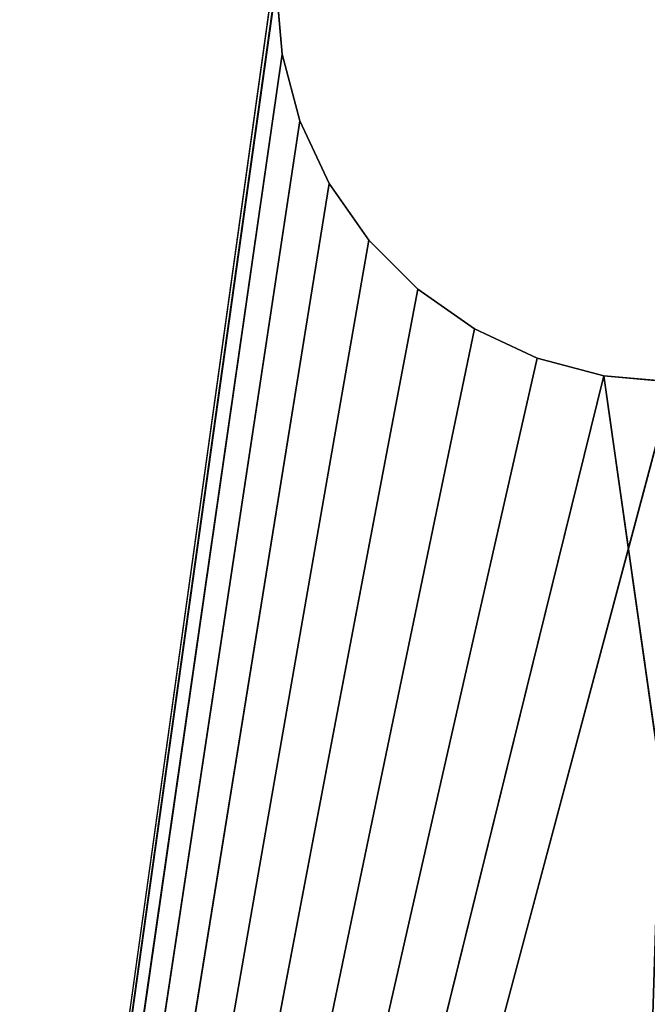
# Model space of a CAD drawing. Extents: x 2 to 332, y 2 to 332.
# Tile 413 of 656: x 319.54 to 323.49, y 36.3 to 42.5. Entities that reach past the tile are written whole.
import ezdxf

# ---------------------------------------------------------------- set-up
doc = ezdxf.new("R2010")
doc.units = 0
doc.header["$LTSCALE"] = 2.54
doc.layers.get('0').update_dxf_attribs({"color": 13, "linetype": 'CONTINUOUS'})

# ---------------------------------------------------------------- blocks, each defined once
blk = doc.blocks.new('P__KA_WN_KOWA_CAVELLA_30X3')
at = {"color": 0}
for p, q in [((321.188, 43.1548, 109.0143), (317.65, 17.7207, 109.0143)), ((321.188, 43.1548, 109.0143), (317.65, 17.7207, 109.0143)), ((321.15, 42.7207, 109.0143), (317.65, 17.7207, 109.0143)), ((321.15, 42.7207, 109.0143), (317.65, 17.7207, 109.0143)), ((321.15, 42.7207, 110.0143), (317.65, 17.7207, 110.0143)), ((321.15, 42.7207, 110.0143), (317.65, 17.7207, 110.0143)), ((321.15, 42.7207, 109.0143), (321.188, 42.2866, 109.0143)), ((321.188, 42.2866, 110.0143), (321.15, 42.7207, 110.0143)), ((321.188, 42.2866, 109.0143), (321.15, 42.7207, 110.0143)), ((321.188, 42.2866, 110.0143), (321.15, 42.7207, 110.0143)), ((321.188, 42.2866, 109.0143), (321.15, 42.7207, 110.0143)), ((321.15, 42.7207, 109.0143), (321.188, 42.2866, 109.0143)), ((317.65, 17.7207, 109.0143), (321.188, 42.2866, 109.0143)), ((317.65, 17.7207, 109.0143), (321.188, 42.2866, 109.0143)), ((321.188, 42.2866, 110.0143), (317.65, 17.7207, 110.0143)), ((321.188, 42.2866, 110.0143), (317.65, 17.7207, 110.0143)), ((321.188, 42.2866, 109.0143), (321.3008, 41.8657, 109.0143)), ((321.3008, 41.8657, 110.0143), (321.188, 42.2866, 110.0143)), ((321.3008, 41.8657, 109.0143), (321.188, 42.2866, 110.0143)), ((321.3008, 41.8657, 110.0143), (321.188, 42.2866, 110.0143)), ((321.3008, 41.8657, 109.0143), (321.188, 42.2866, 110.0143)), ((321.188, 42.2866, 109.0143), (321.3008, 41.8657, 109.0143)), ((321.188, 42.2866, 109.0143), (321.188, 42.2866, 110.0143)), ((321.188, 42.2866, 109.0143), (321.188, 42.2866, 110.0143)), ((317.65, 17.7207, 109.0143), (321.3008, 41.8657, 109.0143)), ((317.65, 17.7207, 109.0143), (321.3008, 41.8657, 109.0143)), ((321.3008, 41.8657, 110.0143), (317.65, 17.7207, 110.0143)), ((321.3008, 41.8657, 110.0143), (317.65, 17.7207, 110.0143)), ((321.3008, 41.8657, 109.0143), (321.4849, 41.4707, 109.0143)), ((321.4849, 41.4707, 110.0143), (321.3008, 41.8657, 110.0143)), ((321.4849, 41.4707, 109.0143), (321.3008, 41.8657, 110.0143)), ((321.4849, 41.4707, 110.0143), (321.3008, 41.8657, 110.0143)), ((321.4849, 41.4707, 109.0143), (321.3008, 41.8657, 110.0143)), ((321.3008, 41.8657, 109.0143), (321.4849, 41.4707, 109.0143)), ((321.3008, 41.8657, 109.0143), (321.3008, 41.8657, 110.0143)), ((321.3008, 41.8657, 109.0143), (321.3008, 41.8657, 110.0143)), ((321.4849, 41.4707, 109.0143), (317.65, 17.7207, 109.0143)), ((321.4849, 41.4707, 109.0143), (317.65, 17.7207, 109.0143)), ((321.4849, 41.4707, 110.0143), (317.65, 17.7207, 110.0143)), ((321.4849, 41.4707, 110.0143), (317.65, 17.7207, 110.0143)), ((321.4849, 41.4707, 109.0143), (321.7349, 41.1137, 109.0143)), ((321.7349, 41.1137, 110.0143), (321.4849, 41.4707, 110.0143)), ((321.7349, 41.1137, 109.0143), (321.4849, 41.4707, 110.0143)), ((321.7349, 41.1137, 110.0143), (321.4849, 41.4707, 110.0143)), ((321.7349, 41.1137, 109.0143), (321.4849, 41.4707, 110.0143)), ((321.4849, 41.4707, 109.0143), (321.7349, 41.1137, 109.0143)), ((321.4849, 41.4707, 109.0143), (321.4849, 41.4707, 110.0143)), ((321.4849, 41.4707, 109.0143), (321.4849, 41.4707, 110.0143)), ((321.7349, 41.1137, 109.0143), (317.65, 17.7207, 109.0143)), ((321.7349, 41.1137, 109.0143), (317.65, 17.7207, 109.0143)), ((321.7349, 41.1137, 110.0143), (317.65, 17.7207, 110.0143)), ((321.7349, 41.1137, 110.0143), (317.65, 17.7207, 110.0143)), ((321.7349, 41.1137, 109.0143), (322.043, 40.8056, 109.0143)), ((322.043, 40.8056, 110.0143), (321.7349, 41.1137, 110.0143)), ((322.043, 40.8056, 109.0143), (321.7349, 41.1137, 110.0143)), ((322.043, 40.8056, 110.0143), (321.7349, 41.1137, 110.0143)), ((322.043, 40.8056, 109.0143), (321.7349, 41.1137, 110.0143)), ((321.7349, 41.1137, 109.0143), (322.043, 40.8056, 109.0143)), ((321.7349, 41.1137, 109.0143), (321.7349, 41.1137, 110.0143)), ((321.7349, 41.1137, 109.0143), (321.7349, 41.1137, 110.0143)), ((322.043, 40.8056, 109.0143), (317.65, 17.7207, 109.0143)), ((322.043, 40.8056, 109.0143), (317.65, 17.7207, 109.0143)), ((322.043, 40.8056, 110.0143), (317.65, 17.7207, 110.0143)), ((322.043, 40.8056, 110.0143), (317.65, 17.7207, 110.0143)), ((322.043, 40.8056, 109.0143), (322.4, 40.5556, 109.0143)), ((322.4, 40.5556, 110.0143), (322.043, 40.8056, 110.0143)), ((322.4, 40.5556, 109.0143), (322.043, 40.8056, 110.0143)), ((322.4, 40.5556, 110.0143), (322.043, 40.8056, 110.0143)), ((322.4, 40.5556, 109.0143), (322.043, 40.8056, 110.0143)), ((322.043, 40.8056, 109.0143), (322.4, 40.5556, 109.0143)), ((322.043, 40.8056, 109.0143), (322.043, 40.8056, 110.0143)), ((322.043, 40.8056, 109.0143), (322.043, 40.8056, 110.0143)), ((322.4, 40.5556, 109.0143), (317.65, 17.7207, 109.0143)), ((322.4, 40.5556, 109.0143), (317.65, 17.7207, 109.0143)), ((322.4, 40.5556, 110.0143), (317.65, 17.7207, 110.0143)), ((322.4, 40.5556, 110.0143), (317.65, 17.7207, 110.0143)), ((322.4, 40.5556, 109.0143), (322.795, 40.3715, 109.0143)), ((322.795, 40.3715, 110.0143), (322.4, 40.5556, 110.0143)), ((322.795, 40.3715, 109.0143), (322.4, 40.5556, 110.0143)), ((322.795, 40.3715, 110.0143), (322.4, 40.5556, 110.0143)), ((322.795, 40.3715, 109.0143), (322.4, 40.5556, 110.0143)), ((322.4, 40.5556, 109.0143), (322.795, 40.3715, 109.0143)), ((322.4, 40.5556, 109.0143), (322.4, 40.5556, 110.0143)), ((322.4, 40.5556, 109.0143), (322.4, 40.5556, 110.0143)), ((322.795, 40.3715, 109.0143), (317.65, 17.7207, 109.0143)), ((322.795, 40.3715, 109.0143), (317.65, 17.7207, 109.0143)), ((322.795, 40.3715, 110.0143), (317.65, 17.7207, 110.0143)), ((322.795, 40.3715, 110.0143), (317.65, 17.7207, 110.0143)), ((322.795, 40.3715, 109.0143), (323.2159, 40.2587, 109.0143)), ((323.2159, 40.2587, 110.0143), (322.795, 40.3715, 110.0143)), ((323.2159, 40.2587, 109.0143), (322.795, 40.3715, 110.0143)), ((323.2159, 40.2587, 110.0143), (322.795, 40.3715, 110.0143)), ((323.2159, 40.2587, 109.0143), (322.795, 40.3715, 110.0143)), ((322.795, 40.3715, 109.0143), (323.2159, 40.2587, 109.0143)), ((322.795, 40.3715, 109.0143), (322.795, 40.3715, 110.0143)), ((322.795, 40.3715, 109.0143), (322.795, 40.3715, 110.0143)), ((323.2159, 40.2587, 109.0143), (317.65, 17.7207, 109.0143)), ((323.2159, 40.2587, 109.0143), (317.65, 17.7207, 109.0143)), ((323.2159, 40.2587, 110.0143), (317.65, 17.7207, 110.0143)), ((323.2159, 40.2587, 110.0143), (317.65, 17.7207, 110.0143)), ((323.65, 40.2207, 110.0143), (317.65, 17.7207, 110.0143)), ((323.65, 40.2207, 110.0143), (317.65, 17.7207, 110.0143)), ((323.2159, 40.2587, 109.0143), (326.7852, 15.1171, 109.0143)), ((323.2159, 40.2587, 109.0143), (326.7852, 15.1171, 109.0143)), ((323.2159, 40.2587, 109.0143), (323.65, 40.2207, 109.0143)), ((323.65, 40.2207, 110.0143), (323.2159, 40.2587, 110.0143)), ((323.65, 40.2207, 109.0143), (323.2159, 40.2587, 110.0143)), ((323.65, 40.2207, 110.0143), (323.2159, 40.2587, 110.0143)), ((323.65, 40.2207, 109.0143), (323.2159, 40.2587, 110.0143)), ((323.2159, 40.2587, 109.0143), (323.65, 40.2207, 109.0143)), ((323.2159, 40.2587, 109.0143), (323.2159, 40.2587, 110.0143)), ((323.2159, 40.2587, 109.0143), (323.2159, 40.2587, 110.0143))]:
    blk.add_line(p, q, dxfattribs=at)
mesh = blk.add_polyface(dxfattribs=at)
corners = [(331.65, 326.65, 113.0143), (316.15, 315.15, 113.0143), (331.65, 6.65, 113.0143)]
mesh.append_faces([[corners[k] for k in face] for face in [(0, 1, 2)]], dxfattribs={"color": 0})
mesh = blk.add_polyface(dxfattribs=at)
corners = [(331.65, 6.65, 110.0143), (316.15, 18.15, 110.0143), (331.65, 326.65, 110.0143)]
mesh.append_faces([[corners[k] for k in face] for face in [(0, 1, 2)]], dxfattribs={"color": 0})
mesh = blk.add_polyface(dxfattribs=at)
corners = [(331.65, 326.65, 110.0143), (316.15, 18.15, 110.0143), (316.15, 315.15, 110.0143)]
mesh.append_faces([[corners[k] for k in face] for face in [(0, 1, 2)]], dxfattribs={"color": 0})
mesh = blk.add_polyface(dxfattribs=at)
corners = [(321.188, 43.1548, 109.0143), (317.65, 17.7207, 109.0143), (317.65, 315.5793, 109.0143)]
mesh.append_faces([[corners[k] for k in face] for face in [(0, 1, 2)]], dxfattribs={"color": 0})
mesh = blk.add_polyface(dxfattribs=at)
corners = [(321.188, 290.1452, 110.0143), (317.65, 315.5793, 110.0143), (317.65, 17.7207, 110.0143)]
mesh.append_faces([[corners[k] for k in face] for face in [(0, 1, 2)]], dxfattribs={"color": 0})
mesh = blk.add_polyface(dxfattribs=at)
corners = [(331.65, 6.65, 113.0143), (316.15, 315.15, 113.0143), (316.15, 18.15, 113.0143)]
mesh.append_faces([[corners[k] for k in face] for face in [(0, 1, 2)]], dxfattribs={"color": 0})
mesh = blk.add_polyface(dxfattribs=at)
corners = [(321.3008, 289.7242, 110.0143), (321.188, 290.1452, 110.0143), (317.65, 17.7207, 110.0143)]
mesh.append_faces([[corners[k] for k in face] for face in [(0, 1, 2)]], dxfattribs={"color": 0})
mesh = blk.add_polyface(dxfattribs=at)
corners = [(321.4849, 289.3293, 110.0143), (321.3008, 289.7242, 110.0143), (317.65, 17.7207, 110.0143)]
mesh.append_faces([[corners[k] for k in face] for face in [(0, 1, 2)]], dxfattribs={"color": 0})
mesh = blk.add_polyface(dxfattribs=at)
corners = [(321.4849, 289.3293, 110.0143), (317.65, 17.7207, 110.0143), (321.15, 166.65, 110.0143)]
mesh.append_faces([[corners[k] for k in face] for face in [(0, 1, 2)]], dxfattribs={"color": 0})
mesh = blk.add_polyface(dxfattribs=at)
corners = [(321.188, 166.2159, 110.0143), (321.15, 166.65, 110.0143), (317.65, 17.7207, 110.0143)]
mesh.append_faces([[corners[k] for k in face] for face in [(0, 1, 2)]], dxfattribs={"color": 0})
mesh = blk.add_polyface(dxfattribs=at)
corners = [(321.3008, 165.795, 110.0143), (321.188, 166.2159, 110.0143), (317.65, 17.7207, 110.0143)]
mesh.append_faces([[corners[k] for k in face] for face in [(0, 1, 2)]], dxfattribs={"color": 0})
mesh = blk.add_polyface(dxfattribs=at)
corners = [(321.4849, 165.4, 110.0143), (321.3008, 165.795, 110.0143), (317.65, 17.7207, 110.0143)]
mesh.append_faces([[corners[k] for k in face] for face in [(0, 1, 2)]], dxfattribs={"color": 0})
mesh = blk.add_polyface(dxfattribs=at)
corners = [(321.7349, 165.043, 110.0143), (321.4849, 165.4, 110.0143), (317.65, 17.7207, 110.0143)]
mesh.append_faces([[corners[k] for k in face] for face in [(0, 1, 2)]], dxfattribs={"color": 0})
mesh = blk.add_polyface(dxfattribs=at)
corners = [(322.043, 164.7349, 110.0143), (321.7349, 165.043, 110.0143), (317.65, 17.7207, 110.0143)]
mesh.append_faces([[corners[k] for k in face] for face in [(0, 1, 2)]], dxfattribs={"color": 0})
mesh = blk.add_polyface(dxfattribs=at)
corners = [(322.4, 164.4849, 110.0143), (322.043, 164.7349, 110.0143), (317.65, 17.7207, 110.0143)]
mesh.append_faces([[corners[k] for k in face] for face in [(0, 1, 2)]], dxfattribs={"color": 0})
mesh = blk.add_polyface(dxfattribs=at)
corners = [(322.795, 164.3008, 110.0143), (322.4, 164.4849, 110.0143), (317.65, 17.7207, 110.0143)]
mesh.append_faces([[corners[k] for k in face] for face in [(0, 1, 2)]], dxfattribs={"color": 0})
mesh = blk.add_polyface(dxfattribs=at)
corners = [(323.2159, 164.188, 110.0143), (322.795, 164.3008, 110.0143), (317.65, 17.7207, 110.0143)]
mesh.append_faces([[corners[k] for k in face] for face in [(0, 1, 2)]], dxfattribs={"color": 0})
mesh = blk.add_polyface(dxfattribs=at)
corners = [(323.65, 164.15, 110.0143), (323.2159, 164.188, 110.0143), (317.65, 17.7207, 110.0143)]
mesh.append_faces([[corners[k] for k in face] for face in [(0, 1, 2)]], dxfattribs={"color": 0})
mesh = blk.add_polyface(dxfattribs=at)
corners = [(323.65, 164.15, 110.0143), (317.65, 17.7207, 110.0143), (321.15, 42.7207, 110.0143)]
mesh.append_faces([[corners[k] for k in face] for face in [(0, 1, 2)]], dxfattribs={"color": 0})
mesh = blk.add_polyface(dxfattribs=at)
corners = [(321.188, 43.1548, 109.0143), (321.15, 42.7207, 109.0143), (317.65, 17.7207, 109.0143)]
mesh.append_faces([[corners[k] for k in face] for face in [(0, 1, 2)]], dxfattribs={"color": 0})
mesh = blk.add_polyface(dxfattribs=at)
corners = [(321.188, 42.2866, 109.0143), (317.65, 17.7207, 109.0143), (321.15, 42.7207, 109.0143)]
mesh.append_faces([[corners[k] for k in face] for face in [(0, 1, 2)]], dxfattribs={"color": 0})
mesh = blk.add_polyface(dxfattribs=at)
corners = [(321.188, 42.2866, 110.0143), (321.15, 42.7207, 110.0143), (317.65, 17.7207, 110.0143)]
mesh.append_faces([[corners[k] for k in face] for face in [(0, 1, 2)]], dxfattribs={"color": 0})
mesh = blk.add_polyface(dxfattribs=at)
corners = [(321.15, 42.7207, 110.0143), (321.188, 42.2866, 110.0143), (321.188, 42.2866, 109.0143)]
mesh.append_faces([[corners[k] for k in face] for face in [(0, 1, 2)]], dxfattribs={"color": 0})
mesh = blk.add_polyface(dxfattribs=at)
corners = [(321.15, 42.7207, 110.0143), (321.188, 42.2866, 109.0143), (321.15, 42.7207, 109.0143)]
mesh.append_faces([[corners[k] for k in face] for face in [(0, 1, 2)]], dxfattribs={"color": 0})
mesh = blk.add_polyface(dxfattribs=at)
corners = [(321.3008, 41.8657, 109.0143), (317.65, 17.7207, 109.0143), (321.188, 42.2866, 109.0143)]
mesh.append_faces([[corners[k] for k in face] for face in [(0, 1, 2)]], dxfattribs={"color": 0})
mesh = blk.add_polyface(dxfattribs=at)
corners = [(321.3008, 41.8657, 110.0143), (321.188, 42.2866, 110.0143), (317.65, 17.7207, 110.0143)]
mesh.append_faces([[corners[k] for k in face] for face in [(0, 1, 2)]], dxfattribs={"color": 0})
mesh = blk.add_polyface(dxfattribs=at)
corners = [(321.188, 42.2866, 110.0143), (321.3008, 41.8657, 110.0143), (321.3008, 41.8657, 109.0143)]
mesh.append_faces([[corners[k] for k in face] for face in [(0, 1, 2)]], dxfattribs={"color": 0})
mesh = blk.add_polyface(dxfattribs=at)
corners = [(321.188, 42.2866, 110.0143), (321.3008, 41.8657, 109.0143), (321.188, 42.2866, 109.0143)]
mesh.append_faces([[corners[k] for k in face] for face in [(0, 1, 2)]], dxfattribs={"color": 0})
mesh = blk.add_polyface(dxfattribs=at)
corners = [(321.4849, 41.4707, 109.0143), (317.65, 17.7207, 109.0143), (321.3008, 41.8657, 109.0143)]
mesh.append_faces([[corners[k] for k in face] for face in [(0, 1, 2)]], dxfattribs={"color": 0})
mesh = blk.add_polyface(dxfattribs=at)
corners = [(321.4849, 41.4707, 110.0143), (321.3008, 41.8657, 110.0143), (317.65, 17.7207, 110.0143)]
mesh.append_faces([[corners[k] for k in face] for face in [(0, 1, 2)]], dxfattribs={"color": 0})
mesh = blk.add_polyface(dxfattribs=at)
corners = [(321.3008, 41.8657, 110.0143), (321.4849, 41.4707, 110.0143), (321.4849, 41.4707, 109.0143)]
mesh.append_faces([[corners[k] for k in face] for face in [(0, 1, 2)]], dxfattribs={"color": 0})
mesh = blk.add_polyface(dxfattribs=at)
corners = [(321.3008, 41.8657, 110.0143), (321.4849, 41.4707, 109.0143), (321.3008, 41.8657, 109.0143)]
mesh.append_faces([[corners[k] for k in face] for face in [(0, 1, 2)]], dxfattribs={"color": 0})
mesh = blk.add_polyface(dxfattribs=at)
corners = [(321.7349, 41.1137, 109.0143), (317.65, 17.7207, 109.0143), (321.4849, 41.4707, 109.0143)]
mesh.append_faces([[corners[k] for k in face] for face in [(0, 1, 2)]], dxfattribs={"color": 0})
mesh = blk.add_polyface(dxfattribs=at)
corners = [(321.7349, 41.1137, 110.0143), (321.4849, 41.4707, 110.0143), (317.65, 17.7207, 110.0143)]
mesh.append_faces([[corners[k] for k in face] for face in [(0, 1, 2)]], dxfattribs={"color": 0})
mesh = blk.add_polyface(dxfattribs=at)
corners = [(321.4849, 41.4707, 110.0143), (321.7349, 41.1137, 110.0143), (321.7349, 41.1137, 109.0143)]
mesh.append_faces([[corners[k] for k in face] for face in [(0, 1, 2)]], dxfattribs={"color": 0})
mesh = blk.add_polyface(dxfattribs=at)
corners = [(321.4849, 41.4707, 110.0143), (321.7349, 41.1137, 109.0143), (321.4849, 41.4707, 109.0143)]
mesh.append_faces([[corners[k] for k in face] for face in [(0, 1, 2)]], dxfattribs={"color": 0})
mesh = blk.add_polyface(dxfattribs=at)
corners = [(322.043, 40.8056, 109.0143), (317.65, 17.7207, 109.0143), (321.7349, 41.1137, 109.0143)]
mesh.append_faces([[corners[k] for k in face] for face in [(0, 1, 2)]], dxfattribs={"color": 0})
mesh = blk.add_polyface(dxfattribs=at)
corners = [(322.043, 40.8056, 110.0143), (321.7349, 41.1137, 110.0143), (317.65, 17.7207, 110.0143)]
mesh.append_faces([[corners[k] for k in face] for face in [(0, 1, 2)]], dxfattribs={"color": 0})
mesh = blk.add_polyface(dxfattribs=at)
corners = [(321.7349, 41.1137, 110.0143), (322.043, 40.8056, 110.0143), (322.043, 40.8056, 109.0143)]
mesh.append_faces([[corners[k] for k in face] for face in [(0, 1, 2)]], dxfattribs={"color": 0})
mesh = blk.add_polyface(dxfattribs=at)
corners = [(321.7349, 41.1137, 110.0143), (322.043, 40.8056, 109.0143), (321.7349, 41.1137, 109.0143)]
mesh.append_faces([[corners[k] for k in face] for face in [(0, 1, 2)]], dxfattribs={"color": 0})
mesh = blk.add_polyface(dxfattribs=at)
corners = [(322.4, 40.5556, 109.0143), (317.65, 17.7207, 109.0143), (322.043, 40.8056, 109.0143)]
mesh.append_faces([[corners[k] for k in face] for face in [(0, 1, 2)]], dxfattribs={"color": 0})
mesh = blk.add_polyface(dxfattribs=at)
corners = [(322.4, 40.5556, 110.0143), (322.043, 40.8056, 110.0143), (317.65, 17.7207, 110.0143)]
mesh.append_faces([[corners[k] for k in face] for face in [(0, 1, 2)]], dxfattribs={"color": 0})
mesh = blk.add_polyface(dxfattribs=at)
corners = [(322.4, 40.5556, 110.0143), (322.4, 40.5556, 109.0143), (322.043, 40.8056, 110.0143)]
mesh.append_faces([[corners[k] for k in face] for face in [(0, 1, 2)]], dxfattribs={"color": 0})
mesh = blk.add_polyface(dxfattribs=at)
corners = [(322.043, 40.8056, 110.0143), (322.4, 40.5556, 109.0143), (322.043, 40.8056, 109.0143)]
mesh.append_faces([[corners[k] for k in face] for face in [(0, 1, 2)]], dxfattribs={"color": 0})
mesh = blk.add_polyface(dxfattribs=at)
corners = [(322.795, 40.3715, 109.0143), (317.65, 17.7207, 109.0143), (322.4, 40.5556, 109.0143)]
mesh.append_faces([[corners[k] for k in face] for face in [(0, 1, 2)]], dxfattribs={"color": 0})
mesh = blk.add_polyface(dxfattribs=at)
corners = [(322.795, 40.3715, 110.0143), (322.4, 40.5556, 110.0143), (317.65, 17.7207, 110.0143)]
mesh.append_faces([[corners[k] for k in face] for face in [(0, 1, 2)]], dxfattribs={"color": 0})
mesh = blk.add_polyface(dxfattribs=at)
corners = [(322.795, 40.3715, 110.0143), (322.795, 40.3715, 109.0143), (322.4, 40.5556, 110.0143)]
mesh.append_faces([[corners[k] for k in face] for face in [(0, 1, 2)]], dxfattribs={"color": 0})
mesh = blk.add_polyface(dxfattribs=at)
corners = [(322.4, 40.5556, 110.0143), (322.795, 40.3715, 109.0143), (322.4, 40.5556, 109.0143)]
mesh.append_faces([[corners[k] for k in face] for face in [(0, 1, 2)]], dxfattribs={"color": 0})
mesh = blk.add_polyface(dxfattribs=at)
corners = [(323.2159, 40.2587, 109.0143), (317.65, 17.7207, 109.0143), (322.795, 40.3715, 109.0143)]
mesh.append_faces([[corners[k] for k in face] for face in [(0, 1, 2)]], dxfattribs={"color": 0})
mesh = blk.add_polyface(dxfattribs=at)
corners = [(323.2159, 40.2587, 110.0143), (322.795, 40.3715, 110.0143), (317.65, 17.7207, 110.0143)]
mesh.append_faces([[corners[k] for k in face] for face in [(0, 1, 2)]], dxfattribs={"color": 0})
mesh = blk.add_polyface(dxfattribs=at)
corners = [(323.2159, 40.2587, 110.0143), (323.2159, 40.2587, 109.0143), (322.795, 40.3715, 110.0143)]
mesh.append_faces([[corners[k] for k in face] for face in [(0, 1, 2)]], dxfattribs={"color": 0})
mesh = blk.add_polyface(dxfattribs=at)
corners = [(322.795, 40.3715, 110.0143), (323.2159, 40.2587, 109.0143), (322.795, 40.3715, 109.0143)]
mesh.append_faces([[corners[k] for k in face] for face in [(0, 1, 2)]], dxfattribs={"color": 0})
mesh = blk.add_polyface(dxfattribs=at)
corners = [(326.7852, 15.1171, 109.0143), (317.65, 17.7207, 109.0143), (323.2159, 40.2587, 109.0143)]
mesh.append_faces([[corners[k] for k in face] for face in [(0, 1, 2)]], dxfattribs={"color": 0})
mesh = blk.add_polyface(dxfattribs=at)
corners = [(323.65, 40.2207, 110.0143), (323.2159, 40.2587, 110.0143), (317.65, 17.7207, 110.0143)]
mesh.append_faces([[corners[k] for k in face] for face in [(0, 1, 2)]], dxfattribs={"color": 0})
mesh = blk.add_polyface(dxfattribs=at)
corners = [(323.65, 40.2207, 110.0143), (317.65, 17.7207, 110.0143), (322.7207, 10.7914, 110.0143)]
mesh.append_faces([[corners[k] for k in face] for face in [(0, 1, 2)]], dxfattribs={"color": 0})
mesh = blk.add_polyface(dxfattribs=at)
corners = [(325.2566, 13.3273, 110.0143), (323.65, 40.2207, 110.0143), (322.7207, 10.7914, 110.0143)]
mesh.append_faces([[corners[k] for k in face] for face in [(0, 1, 2)]], dxfattribs={"color": 0})
mesh = blk.add_polyface(dxfattribs=at)
corners = [(326.7852, 15.1171, 109.0143), (323.2159, 40.2587, 109.0143), (323.65, 40.2207, 109.0143)]
mesh.append_faces([[corners[k] for k in face] for face in [(0, 1, 2)]], dxfattribs={"color": 0})
mesh = blk.add_polyface(dxfattribs=at)
corners = [(323.65, 40.2207, 110.0143), (323.65, 40.2207, 109.0143), (323.2159, 40.2587, 110.0143)]
mesh.append_faces([[corners[k] for k in face] for face in [(0, 1, 2)]], dxfattribs={"color": 0})
mesh = blk.add_polyface(dxfattribs=at)
corners = [(323.2159, 40.2587, 110.0143), (323.65, 40.2207, 109.0143), (323.2159, 40.2587, 109.0143)]
mesh.append_faces([[corners[k] for k in face] for face in [(0, 1, 2)]], dxfattribs={"color": 0})

msp = doc.modelspace()

# ---------------------------------------------------------------- block references
at = {"color": 0}
msp.add_blockref('P__KA_WN_KOWA_CAVELLA_30X3', (0, 0), dxfattribs=at)

doc.saveas('drawing.dxf')
